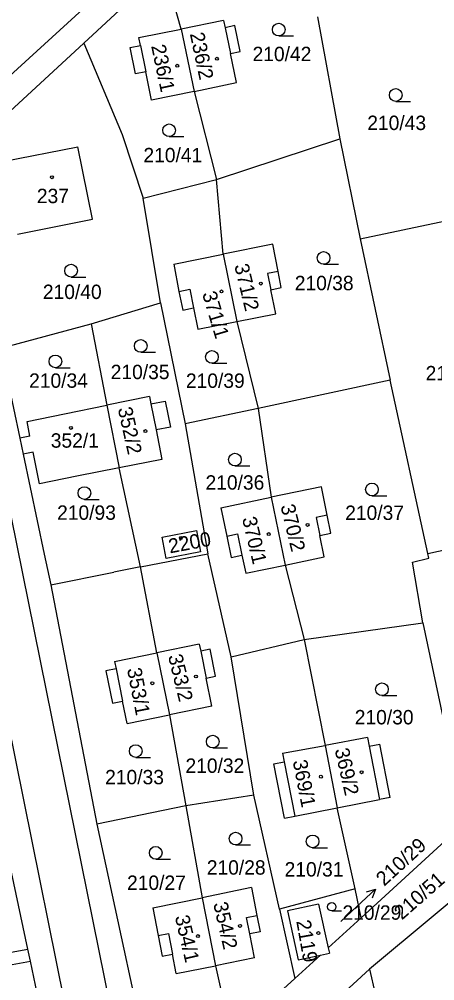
# Model space of a CAD drawing. Extents: x -735249 to -729401, y -1124843 to -1121828.
# Drawn here: x -733320.2 to -733271.1, y -1123483.1 to -1123369.5 of the extents above; entities that cross this region are included whole.
import ezdxf

# ---------------------------------------------------------------- set-up
doc = ezdxf.new("R2010")
doc.units = 0
for name, color, linetype in [('Vrstva 1', 7, 'Continuous'), ('Vrstva 16', 7, 'Continuous'), ('Vrstva 18', 7, 'Continuous'), ('Vrstva 19', 7, 'Continuous'), ('Vrstva 25', 7, 'Continuous'), ('Vrstva 4', 7, 'Continuous')]:
    doc.layers.add(name, color=color, linetype=linetype)

msp = doc.modelspace()

# ---------------------------------------------------------------- linework, layer by layer
at = {"layer": 'Vrstva 1'}
for points in [[(-733328.19, -1123382.35), (-733298.58, -1123355.36)], [(-733312.57, -1123372.27), (-733303.07, -1123363.44)], [(-733301.07, -1123370.61), (-733303.07, -1123363.44)], [(-733284.95, -1123369.19), (-733282.33, -1123383.58)], [(-733306.08, -1123371.62), (-733301.07, -1123370.61)], [(-733296.06, -1123369.6), (-733301.07, -1123370.61)], [(-733301.07, -1123370.61), (-733299.54, -1123377.98)], [(-733296.06, -1123369.6), (-733295.88, -1123370.46)], [(-733294.72, -1123370.21), (-733295.88, -1123370.46)], [(-733294.08, -1123373.27), (-733294.72, -1123370.21)], [(-733305.89, -1123372.55), (-733306.08, -1123371.62)], [(-733327, -1123385.57), (-733312.57, -1123372.27)], [(-733312.57, -1123372.27), (-733308.06, -1123383.08)], [(-733307.09, -1123372.79), (-733305.89, -1123372.55)], [(-733306.46, -1123375.91), (-733307.09, -1123372.79)], [(-733295.23, -1123373.51), (-733294.08, -1123373.27)], [(-733294.51, -1123376.94), (-733295.23, -1123373.51)], [(-733305.26, -1123375.67), (-733306.46, -1123375.91)], [(-733304.58, -1123379.02), (-733305.26, -1123375.67)], [(-733299.54, -1123377.98), (-733294.51, -1123376.94)], [(-733299.54, -1123377.98), (-733304.58, -1123379.02)], [(-733299.54, -1123377.98), (-733296.91, -1123388.38)], [(-733308.06, -1123383.08), (-733305.58, -1123390.61)], [(-733296.91, -1123388.38), (-733282.33, -1123383.58)], [(-733282.33, -1123383.58), (-733279.89, -1123395.4)], [(-733322.16, -1123386.28), (-733313.28, -1123384.54)], [(-733311.56, -1123393.08), (-733313.28, -1123384.54)], [(-733306.61, -1123500), (-733329.53, -1123387.06)], [(-733305.58, -1123390.61), (-733296.91, -1123388.38)], [(-733296.09, -1123397.21), (-733296.91, -1123388.38)], [(-733303.51, -1123402.96), (-733305.58, -1123390.61)], [(-733279.89, -1123395.4), (-733259.73, -1123391.15)], [(-733320.41, -1123394.86), (-733311.56, -1123393.08)], [(-733333.22, -1123394.9), (-733311.97, -1123500)], [(-733279.89, -1123395.4), (-733276.36, -1123412.1)], [(-733290.25, -1123396.03), (-733296.09, -1123397.21)], [(-733289.62, -1123399.27), (-733290.25, -1123396.03)], [(-733301.93, -1123398.4), (-733296.09, -1123397.21)], [(-733296.09, -1123397.21), (-733294.5, -1123405.17)], [(-733301.93, -1123398.4), (-733301.34, -1123401.63)], [(-733289.24, -1123401.17), (-733289.62, -1123399.27)], [(-733290.47, -1123401.42), (-733289.24, -1123401.17)], [(-733301.34, -1123401.63), (-733300.89, -1123403.82)], [(-733289.89, -1123404.27), (-733290.47, -1123401.42)], [(-733311.69, -1123405.47), (-733303.51, -1123402.96)], [(-733303.51, -1123402.96), (-733300.59, -1123417.27)], [(-733300.89, -1123403.82), (-733299.62, -1123403.56)], [(-733299.62, -1123403.56), (-733299.11, -1123406.07)], [(-733294.5, -1123405.17), (-733289.89, -1123404.27)], [(-733322.39, -1123408.31), (-733311.69, -1123405.47)], [(-733311.69, -1123405.47), (-733309.84, -1123415.07)], [(-733299.11, -1123406.07), (-733294.5, -1123405.17)], [(-733294.5, -1123405.17), (-733291.95, -1123415.44)], [(-733322.39, -1123408.31), (-733320.14, -1123418.96)], [(-733276.36, -1123412.1), (-733291.95, -1123415.44)], [(-733271.9, -1123432.61), (-733276.36, -1123412.1)], [(-733304.81, -1123414.03), (-733309.84, -1123415.07)], [(-733304.81, -1123414.03), (-733304.64, -1123414.91)], [(-733304.64, -1123414.91), (-733302.95, -1123414.58)], [(-733302.95, -1123414.58), (-733302.35, -1123417.66)], [(-733319.29, -1123417.01), (-733314.86, -1123416.1)], [(-733314.86, -1123416.1), (-733309.84, -1123415.07)], [(-733309.84, -1123415.07), (-733308.38, -1123422.47)], [(-733291.95, -1123415.44), (-733300.59, -1123417.27)], [(-733291.95, -1123415.44), (-733290.45, -1123425.95)], [(-733318.95, -1123418.72), (-733319.29, -1123417.01)], [(-733300.59, -1123417.27), (-733297.9, -1123432.63)], [(-733302.35, -1123417.66), (-733304.03, -1123417.99)], [(-733304.03, -1123417.99), (-733303.34, -1123421.48)], [(-733318.95, -1123418.72), (-733320.14, -1123418.96)], [(-733320.14, -1123418.96), (-733319.74, -1123420.86)], [(-733318.56, -1123420.62), (-733319.74, -1123420.86)], [(-733317.8, -1123424.38), (-733318.56, -1123420.62)], [(-733319.74, -1123420.86), (-733317.25, -1123432.67)], [(-733303.34, -1123421.48), (-733308.38, -1123422.47)], [(-733308.38, -1123422.47), (-733313.42, -1123423.47)], [(-733305.86, -1123434.16), (-733308.38, -1123422.47)], [(-733313.42, -1123423.47), (-733317.8, -1123424.38)], [(-733284.5, -1123424.72), (-733290.45, -1123425.95)], [(-733283.82, -1123428.07), (-733284.5, -1123424.72)], [(-733296.39, -1123427.18), (-733290.45, -1123425.95)], [(-733290.45, -1123425.95), (-733288.79, -1123433.96)], [(-733296.39, -1123427.18), (-733295.69, -1123430.55)], [(-733283.39, -1123430.2), (-733283.82, -1123428.07)], [(-733303.32, -1123430.67), (-733299.26, -1123429.89)], [(-733302.84, -1123433.17), (-733303.32, -1123430.67)], [(-733299.26, -1123429.89), (-733298.78, -1123432.39)], [(-733295.69, -1123430.55), (-733295.16, -1123433.06)], [(-733284.67, -1123430.46), (-733283.39, -1123430.2)], [(-733284.16, -1123432.99), (-733284.67, -1123430.46)], [(-733271.9, -1123432.61), (-733262.19, -1123430.46)], [(-733317.25, -1123432.67), (-733316.48, -1123436.3)], [(-733305.86, -1123434.16), (-733297.9, -1123432.63)], [(-733298.78, -1123432.39), (-733302.84, -1123433.17)], [(-733295.17, -1123444.79), (-733297.9, -1123432.63)], [(-733295.16, -1123433.06), (-733293.88, -1123432.79)], [(-733293.88, -1123432.79), (-733293.43, -1123434.93)], [(-733288.79, -1123433.96), (-733284.16, -1123432.99)], [(-733273.74, -1123433.6), (-733271.78, -1123433.15)], [(-733271.78, -1123433.15), (-733271.9, -1123432.61)], [(-733305.86, -1123434.16), (-733309.03, -1123434.8)], [(-733303.94, -1123444.33), (-733305.86, -1123434.16)], [(-733293.43, -1123434.93), (-733288.79, -1123433.96)], [(-733288.79, -1123433.96), (-733286.53, -1123442.74)], [(-733272.52, -1123440.8), (-733273.74, -1123433.6)], [(-733316.48, -1123436.3), (-733309.03, -1123434.8)], [(-733316.48, -1123436.3), (-733311.05, -1123464.59)], [(-733286.53, -1123442.74), (-733272.52, -1123440.8)], [(-733272.52, -1123440.8), (-733267.49, -1123464.39)], [(-733298.93, -1123443.3), (-733303.94, -1123444.33)], [(-733298.93, -1123443.3), (-733298.76, -1123444.15)], [(-733295.17, -1123444.79), (-733286.53, -1123442.74)], [(-733286.53, -1123442.74), (-733284.06, -1123455.27)], [(-733308.95, -1123445.36), (-733303.94, -1123444.33)], [(-733303.94, -1123444.33), (-733302.45, -1123451.67)], [(-733297.64, -1123443.92), (-733298.76, -1123444.15)], [(-733297, -1123447.1), (-733297.64, -1123443.92)], [(-733308.95, -1123445.36), (-733308.77, -1123446.24)], [(-733292.48, -1123461.17), (-733295.17, -1123444.79)], [(-733308.77, -1123446.24), (-733309.96, -1123446.48)], [(-733309.96, -1123446.48), (-733309.18, -1123450.28)], [(-733298.11, -1123447.33), (-733297, -1123447.1)], [(-733297.44, -1123450.65), (-733298.11, -1123447.33)], [(-733309.18, -1123450.28), (-733307.99, -1123450.03)], [(-733307.45, -1123452.69), (-733307.99, -1123450.03)], [(-733297.44, -1123450.65), (-733302.45, -1123451.67)], [(-733307.45, -1123452.69), (-733302.45, -1123451.67)], [(-733302.45, -1123451.67), (-733300.52, -1123462.41)], [(-733279.04, -1123454.33), (-733284.06, -1123455.27)], [(-733279.04, -1123454.33), (-733278.84, -1123455.38)], [(-733289.08, -1123456.21), (-733284.06, -1123455.27)], [(-733284.06, -1123455.27), (-733282.61, -1123462.65)], [(-733278.84, -1123455.38), (-733277.57, -1123455.14)], [(-733276.35, -1123461.42), (-733277.57, -1123455.14)], [(-733319.21, -1123479.34), (-733324.03, -1123456.72)], [(-733289.08, -1123456.21), (-733288.88, -1123457.23)], [(-733290.11, -1123457.46), (-733288.88, -1123457.23)], [(-733288.86, -1123463.88), (-733290.11, -1123457.46)], [(-733292.48, -1123461.17), (-733300.52, -1123462.41)], [(-733289.43, -1123474.62), (-733292.48, -1123461.17)], [(-733276.35, -1123461.42), (-733277.63, -1123461.67)], [(-733300.52, -1123462.41), (-733311.05, -1123464.59)], [(-733300.52, -1123462.41), (-733298.59, -1123473.28)], [(-733287.63, -1123463.64), (-733282.61, -1123462.65)], [(-733282.61, -1123462.65), (-733277.63, -1123461.67)], [(-733280.51, -1123472.23), (-733282.61, -1123462.65)], [(-733288.86, -1123463.88), (-733287.63, -1123463.64)], [(-733311.05, -1123464.59), (-733303.9, -1123497.59)], [(-733279.8, -1123475.65), (-733267.49, -1123464.39)], [(-733263.51, -1123469), (-733278.81, -1123481.71)], [(-733292.77, -1123472.08), (-733298.59, -1123473.28)], [(-733292.77, -1123472.08), (-733292.12, -1123475.38)], [(-733280.51, -1123472.23), (-733289.43, -1123474.62)], [(-733279.8, -1123475.65), (-733280.51, -1123472.23)], [(-733304.41, -1123474.47), (-733298.59, -1123473.28)], [(-733298.59, -1123473.28), (-733297.03, -1123481.32)], [(-733284.83, -1123474.03), (-733288.51, -1123474.84)], [(-733284.83, -1123474.03), (-733283.69, -1123479.21)], [(-733304.41, -1123474.47), (-733303.79, -1123477.73)], [(-733289.43, -1123474.62), (-733287.62, -1123482.81)], [(-733288.51, -1123474.84), (-733287.23, -1123480.63)], [(-733292.12, -1123475.38), (-733291.73, -1123477.3)], [(-733283.69, -1123479.21), (-733279.8, -1123475.65)], [(-733291.73, -1123477.3), (-733292.95, -1123477.55)], [(-733303.79, -1123477.73), (-733303.33, -1123480.2)], [(-733292.39, -1123480.38), (-733292.95, -1123477.55)], [(-733329.68, -1123481.26), (-733319.21, -1123479.34)], [(-733318.88, -1123480.79), (-733319.21, -1123479.34)], [(-733283.69, -1123479.21), (-733283.55, -1123479.82)], [(-733329.76, -1123482.76), (-733318.88, -1123480.79)], [(-733317.51, -1123487.39), (-733318.88, -1123480.79)], [(-733303.33, -1123480.2), (-733302.09, -1123479.96)], [(-733301.66, -1123482.25), (-733302.09, -1123479.96)], [(-733292.39, -1123480.38), (-733297.03, -1123481.32)], [(-733287.62, -1123482.81), (-733284.61, -1123480.05)], [(-733287.23, -1123480.63), (-733284.61, -1123480.05)], [(-733284.61, -1123480.05), (-733283.55, -1123479.82)], [(-733301.66, -1123482.25), (-733297.03, -1123481.32)], [(-733297.03, -1123481.32), (-733295.16, -1123489.66)], [(-733278.81, -1123481.71), (-733283.13, -1123485.69)], [(-733278.81, -1123481.71), (-733278.12, -1123484.62)], [(-733295.16, -1123489.66), (-733287.62, -1123482.81)]]:
    msp.add_lwpolyline(points, dxfattribs=at)
at = {"layer": 'Vrstva 16'}
msp.add_lwpolyline([(-733282.2, -1123476.08), (-733280.29, -1123474.31)], dxfattribs=at)
at = {"layer": 'Vrstva 25'}
for points in [[(-733289.53, -1123371.43), (-733287.78, -1123371.43)], [(-733275.7, -1123379.16), (-733273.95, -1123379.16)], [(-733302.49, -1123383.32), (-733300.74, -1123383.32)], [(-733284.23, -1123398.42), (-733282.48, -1123398.42)], [(-733314.08, -1123399.92), (-733312.33, -1123399.92)], [(-733305.85, -1123408.82), (-733304.1, -1123408.82)], [(-733297.43, -1123410.11), (-733295.68, -1123410.11)], [(-733315.93, -1123410.65), (-733314.18, -1123410.65)], [(-733294.71, -1123422.25), (-733292.96, -1123422.25)], [(-733312.5, -1123426.21), (-733310.75, -1123426.21)], [(-733278.52, -1123425.78), (-733276.77, -1123425.78)], [(-733277.34, -1123449.39), (-733275.59, -1123449.39)], [(-733297.34, -1123455.57), (-733295.59, -1123455.57)], [(-733306.44, -1123456.7), (-733304.69, -1123456.7)], [(-733294.64, -1123467.04), (-733292.89, -1123467.04)], [(-733285.54, -1123467.37), (-733283.79, -1123467.37)], [(-733304.08, -1123468.72), (-733302.33, -1123468.72)], [(-733280.29, -1123474.31), (-733278.089, -1123472.272)], [(-733279.163, -1123472.585), (-733278.089, -1123472.272), (-733278.483, -1123473.318)], [(-733283.27, -1123474.84), (-733282.097, -1123474.84)]]:
    msp.add_lwpolyline(points, dxfattribs=at)
for centre, radius in [((-733289.53, -1123370.68), 0.75), ((-733296.84, -1123374.13), 0.175), ((-733301.53, -1123374.95), 0.175), ((-733275.7, -1123378.41), 0.75), ((-733302.49, -1123382.57), 0.75), ((-733316.35, -1123388.13), 0.175), ((-733284.23, -1123397.67), 0.75), ((-733314.08, -1123399.17), 0.75), ((-733291.65, -1123400.7), 0.175), ((-733296.3, -1123401.62), 0.175), ((-733305.85, -1123408.07), 0.75), ((-733315.93, -1123409.9), 0.75), ((-733297.43, -1123409.36), 0.75), ((-733314.11, -1123417.75), 0.175), ((-733305.3, -1123418.13), 0.175), ((-733294.71, -1123421.5), 0.75), ((-733312.5, -1123425.46), 0.75), ((-733278.52, -1123425.03), 0.75), ((-733286.13, -1123429.21), 0.175), ((-733301.11, -1123430.76), 0.175), ((-733290.71, -1123430.3), 0.175), ((-733304.48, -1123447.93), 0.175), ((-733299.33, -1123447.13), 0.175), ((-733277.34, -1123448.64), 0.75), ((-733297.34, -1123454.82), 0.75), ((-733306.44, -1123455.95), 0.75), ((-733284.55, -1123458.97), 0.175), ((-733279.74, -1123458.45), 0.175), ((-733294.64, -1123466.29), 0.75), ((-733285.54, -1123466.62), 0.75), ((-733304.08, -1123467.97), 0.75), ((-733283.27, -1123474.338), 0.503), ((-733294.11, -1123476.61), 0.175), ((-733284.85, -1123477.46), 0.175), ((-733299.09, -1123477.81), 0.175)]:
    msp.add_circle(centre, radius, dxfattribs=at)
at = {"layer": 'Vrstva 4'}
for points in [[(-733295.88, -1123370.46), (-733295.23, -1123373.51)], [(-733305.89, -1123372.55), (-733305.26, -1123375.67)], [(-733289.62, -1123399.27), (-733290.85, -1123399.52)], [(-733290.85, -1123399.52), (-733290.47, -1123401.42)], [(-733301.34, -1123401.63), (-733300.06, -1123401.37)], [(-733300.06, -1123401.37), (-733299.62, -1123403.56)], [(-733304.64, -1123414.91), (-733304.03, -1123417.99)], [(-733283.82, -1123428.07), (-733285.1, -1123428.33)], [(-733285.1, -1123428.33), (-733284.67, -1123430.46)], [(-733295.69, -1123430.55), (-733294.4, -1123430.28)], [(-733294.4, -1123430.28), (-733293.88, -1123432.79)], [(-733298.76, -1123444.15), (-733298.11, -1123447.33)], [(-733308.77, -1123446.24), (-733307.99, -1123450.03)], [(-733278.84, -1123455.38), (-733277.63, -1123461.67)], [(-733288.88, -1123457.23), (-733287.63, -1123463.64)], [(-733293.33, -1123475.62), (-733292.12, -1123475.38)], [(-733292.95, -1123477.55), (-733293.33, -1123475.62)], [(-733303.79, -1123477.73), (-733302.56, -1123477.5)], [(-733302.56, -1123477.5), (-733302.09, -1123479.96)]]:
    msp.add_lwpolyline(points, dxfattribs=at)

# ---------------------------------------------------------------- texts
at = {"layer": 'Vrstva 16'}
msp.add_text('210/29', height=1.7, rotation=42.40034, dxfattribs=at).set_placement((-733277.078, -1123471.988))
at = {"layer": 'Vrstva 18'}
for s, p in [('210/42', (-733292.63, -1123374.41)), ('210/43', (-733279.07, -1123382.55)), ('210/41', (-733305.53, -1123386.36)), ('210/38', (-733287.64, -1123401.48)), ('210/40', (-733317.42, -1123402.52)), ('210/35', (-733309.4, -1123411.99)), ('210/45', (-733272.17, -1123412.13)), ('210/34', (-733319.048, -1123413.01)), ('210/39', (-733300.51, -1123413.02)), ('210/36', (-733298.19, -1123425.05)), ('210/93', (-733315.738, -1123428.61)), ('210/37', (-733281.68, -1123428.63)), ('210/30', (-733280.55, -1123452.79)), ('210/32', (-733300.56, -1123458.52)), ('210/33', (-733310.06, -1123459.87)), ('210/28', (-733298.04, -1123470.55)), ('210/31', (-733288.84, -1123470.77)), ('210/27', (-733307.47, -1123472.35)), ('210/29', (-733282, -1123475.88))]:
    msp.add_text(s, height=1.7, dxfattribs=at).set_placement(p)
msp.add_text('210/51', height=1.7, rotation=41.40033, dxfattribs=at).set_placement((-733274.973, -1123475.968))
at = {"layer": 'Vrstva 19'}
for s, rotation, p in [('236/2', 282.00224, (-733300.053, -1123371.174)), ('236/1', 281.90224, (-733304.624, -1123372.614)), ('371/2', 283.50226, (-733294.799, -1123398.557)), ('371/1', 286.50228, (-733298.602, -1123401.884)), ('352/2', 282.60225, (-733308.572, -1123415.471)), ('370/2', 283.50226, (-733289.339, -1123426.977)), ('370/1', 283.30225, (-733293.88, -1123428.448)), ('2200', 10.60008, (-733302.401, -1123432.587)), ('353/2', 283.60226, (-733302.629, -1123444.707)), ('353/1', 281.00224, (-733307.476, -1123446.248)), ('369/2', 282.80225, (-733282.931, -1123455.78)), ('369/1', 280.90223, (-733287.886, -1123457.128)), ('354/2', 282.80225, (-733297.291, -1123473.97)), ('354/1', 282.90225, (-733301.821, -1123475.52)), ('2119', 280.00223, (-733287.469, -1123476.042))]:
    msp.add_text(s, height=1.7, rotation=rotation, dxfattribs=at).set_placement(p)
for s, p in [('237', (-733318.13, -1123391.19)), ('352/1', (-733316.488, -1123420.09))]:
    msp.add_text(s, height=1.7, dxfattribs=at).set_placement(p)

doc.saveas('drawing.dxf')
